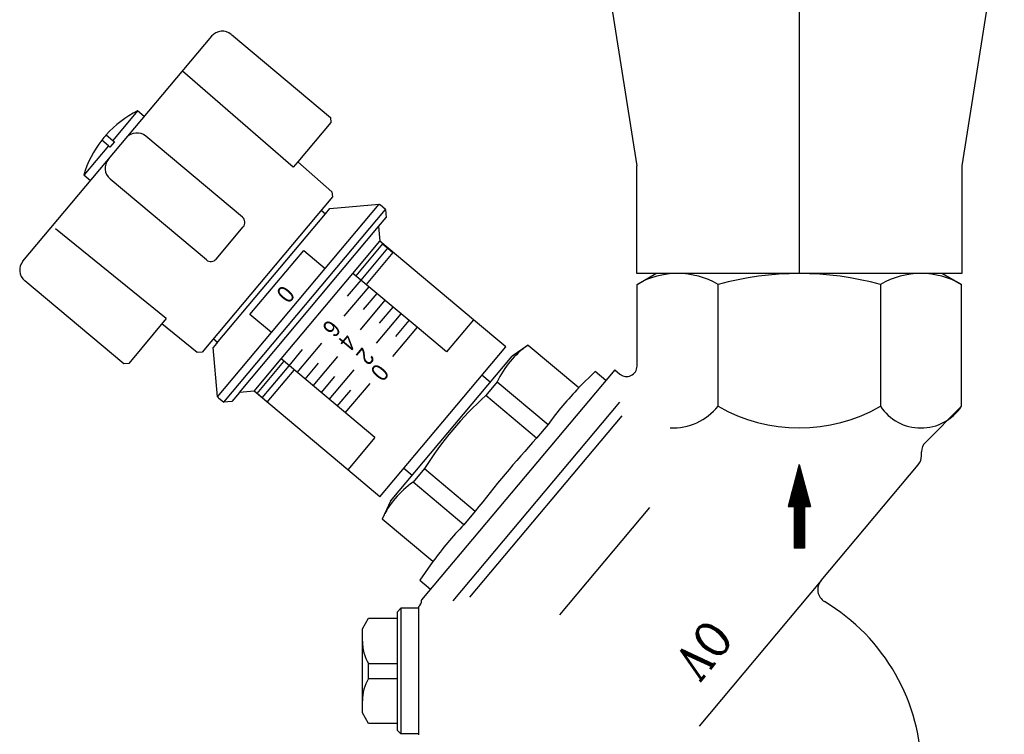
# Model space of a CAD drawing. Extents: x 41755 to 123924, y -112333 to 86187.
# Tile 569 of 582: x 102298 to 102316, y 84595 to 84608. Entities that reach past the tile are written whole.
import ezdxf
from ezdxf.enums import TextEntityAlignment as Align

# ---------------------------------------------------------------- set-up
doc = ezdxf.new("R2010")
doc.units = 0
doc.header["$LTSCALE"] = 50
doc.layers.add('Ins-co', color=2, linetype='CONTINUOUS')
doc.layers.add('Ins-wod', color=4, linetype='CONTINUOUS')
doc.styles.add('COMPLEX', font='complex')
doc.styles.add('CP_ATTR', font='ROMANS.SHX')

# ---------------------------------------------------------------- blocks, each defined once
blk = doc.blocks.new('_jgsjhjfhhfdf')
at = {"layer": 'Ins-wod'}
for p, q in [((-72.266, -212.38), (-71.476, -217.38)), ((-68.461, -212.38), (-68.461, -217.38)), ((-64.656, -212.38), (-65.446, -217.38)), ((-82.866, -219.149), (-79.364, -214.976)), ((-78.999, -214.944), (-77.161, -216.487)), ((-77.851, -217.41), (-79.907, -215.623)), ((-80.739, -216.363), (-81.197, -216.909)), ((-80.615, -216.467), (-80.739, -216.363)), ((-77.161, -216.487), (-77.153, -216.578)), ((-77.153, -216.578), (-77.768, -217.311)), ((-81.321, -216.805), (-81.197, -216.909)), ((-78.795, -218.333), (-80.583, -216.832)), ((-81.281, -217.008), (-81.739, -217.555)), ((-81.281, -217.008), (-81.404, -216.905)), ((-81.251, -217.033), (-81.281, -217.008)), ((-81.168, -216.934), (-81.251, -217.033)), ((-81.197, -216.909), (-81.168, -216.934)), ((-77.768, -217.311), (-77.851, -217.41)), ((-77.768, -217.311), (-77.132, -217.864)), ((-71.476, -219.38), (-71.476, -217.38)), ((-68.461, -217.38), (-68.461, -219.38)), ((-65.446, -217.38), (-65.446, -219.38)), ((-81.615, -217.659), (-81.739, -217.555)), ((-79.462, -219.128), (-81.25, -217.627)), ((-77.124, -217.956), (-79.542, -220.838)), ((-77.132, -217.864), (-77.124, -217.956)), ((-77.257, -219.285), (-76.256, -218.092)), ((-77.17, -218.172), (-76.256, -218.092)), ((-76.256, -218.092), (-76.236, -218.109)), ((-76.137, -218.192), (-76.236, -218.109)), ((-79.275, -220.681), (-77.253, -218.272)), ((-79.138, -221.769), (-76.137, -218.192)), ((-77.333, -218.205), (-77.253, -218.272)), ((-77.253, -218.272), (-77.17, -218.172)), ((-76.137, -218.192), (-76.124, -218.339)), ((-79.279, -219.112), (-78.779, -218.515)), ((-78.85, -221.587), (-76.266, -218.507)), ((-76.266, -218.507), (-76.124, -218.339)), ((-76.266, -218.507), (-76.242, -218.781)), ((-80.206, -220.217), (-82.262, -218.551)), ((-76.742, -219.378), (-76.242, -218.781)), ((-76.192, -218.832), (-76.688, -219.423)), ((-74.503, -220.24), (-76.242, -218.781)), ((-76.192, -218.832), (-76.097, -218.912)), ((-78.655, -220.143), (-77.654, -218.951)), ((-77.654, -218.951), (-77.257, -219.285)), ((-76.593, -219.503), (-76.097, -218.912)), ((-76.003, -218.991), (-76.499, -219.582)), ((-76.097, -218.912), (-76.003, -218.991)), ((-78.257, -220.477), (-77.257, -219.285)), ((-78.076, -220.967), (-76.742, -219.378)), ((-75.55, -220.378), (-76.742, -219.378)), ((-65.446, -219.38), (-71.476, -219.38)), ((-71.471, -219.583), (-71.12, -219.38)), ((-65.802, -219.38), (-71.12, -219.38)), ((-65.802, -219.38), (-65.451, -219.583)), ((-80.996, -221.057), (-82.834, -219.515)), ((-76.843, -219.801), (-76.593, -219.503)), ((-71.471, -219.583), (-71.471, -219.583)), ((-71.471, -221.098), (-71.471, -219.583)), ((-69.966, -221.845), (-69.966, -219.583)), ((-66.956, -219.583), (-66.956, -221.845)), ((-65.451, -221.845), (-65.451, -219.583)), ((-76.903, -220.174), (-76.444, -219.628)), ((-76.545, -220.051), (-76.295, -219.753)), ((-76.605, -220.424), (-76.146, -219.878)), ((-78.257, -220.477), (-78.655, -220.143)), ((-76.307, -220.674), (-75.848, -220.128)), ((-76.247, -220.301), (-75.997, -220.003)), ((-80.206, -220.217), (-80.904, -221.049)), ((-79.634, -220.847), (-80.289, -220.316)), ((-75.949, -220.551), (-75.699, -220.253)), ((-74.503, -220.24), (-75.004, -220.837)), ((-73.907, -220.741), (-74.503, -220.24)), ((-79.258, -221.669), (-78.257, -220.477)), ((-75.55, -220.378), (-76.009, -220.924)), ((-75.004, -220.837), (-75.55, -220.378)), ((-79.275, -220.681), (-79.337, -220.755)), ((-79.334, -220.589), (-79.254, -220.656)), ((-79.254, -220.656), (-79.275, -220.681)), ((-77.778, -221.217), (-77.32, -220.671)), ((-73.492, -220.708), (-73.789, -220.916)), ((-73.492, -220.708), (-72.549, -221.499)), ((-79.542, -220.838), (-79.634, -220.847)), ((-79.258, -221.669), (-79.337, -220.755)), ((-77.927, -221.092), (-77.677, -220.794)), ((-76.242, -223.523), (-73.907, -220.741)), ((-80.904, -221.049), (-80.996, -221.057)), ((-78.576, -221.563), (-78.076, -220.967)), ((-78.522, -221.609), (-78.022, -221.013)), ((-76.337, -222.426), (-78.076, -220.967)), ((-77.629, -221.342), (-77.379, -221.044)), ((-77.48, -221.467), (-77.022, -220.921)), ((-76.048, -223.608), (-73.789, -220.916)), ((-78.427, -221.688), (-77.927, -221.092)), ((-78.333, -221.768), (-77.833, -221.172)), ((-77.182, -221.718), (-76.723, -221.171)), ((-71.885, -221.168), (-75.469, -225.44)), ((-72.25, -221.2), (-72.549, -221.499)), ((-72.051, -221.367), (-72.25, -221.2)), ((-71.885, -221.168), (-71.791, -221.247)), ((-77.331, -221.593), (-77.081, -221.294)), ((-76.884, -221.968), (-76.425, -221.421)), ((-74.194, -221.398), (-74.349, -221.267)), ((-74.066, -221.392), (-74.278, -221.645)), ((-74.066, -221.392), (-73.123, -222.183)), ((-78.85, -221.587), (-78.992, -221.756)), ((-78.576, -221.563), (-78.85, -221.587)), ((-76.838, -223.022), (-78.576, -221.563)), ((-78.427, -221.688), (-78.522, -221.609)), ((-77.033, -221.843), (-76.783, -221.545)), ((-79.238, -221.686), (-79.258, -221.669)), ((-79.238, -221.686), (-79.138, -221.769)), ((-78.992, -221.756), (-79.138, -221.769)), ((-78.333, -221.768), (-78.427, -221.688)), ((-71.795, -221.767), (-74.891, -225.457)), ((-73.335, -222.436), (-74.278, -221.645)), ((-66.115, -222.509), (-65.451, -221.845)), ((-71.753, -222.02), (-74.577, -225.385)), ((-73.123, -222.183), (-73.335, -222.436)), ((-76.337, -222.426), (-76.838, -223.022)), ((-66.191, -222.763), (-66.191, -222.693)), ((-76.242, -223.523), (-76.838, -223.022)), ((-75.8, -222.996), (-75.644, -223.126)), ((-75.415, -223), (-75.628, -223.253)), ((-75.415, -223), (-74.472, -223.791)), ((-68.461, -222.924), (-68.669, -223.702)), ((-68.529, -223.178), (-68.422, -223.071)), ((-68.522, -223.153), (-68.425, -223.056)), ((-68.516, -223.128), (-68.429, -223.042)), ((-68.509, -223.103), (-68.433, -223.027)), ((-68.502, -223.078), (-68.437, -223.013)), ((-68.495, -223.053), (-68.441, -222.998)), ((-68.489, -223.028), (-68.445, -222.984)), ((-68.482, -223.003), (-68.449, -222.97)), ((-68.475, -222.978), (-68.453, -222.955)), ((-68.469, -222.953), (-68.456, -222.941)), ((-68.462, -222.928), (-68.46, -222.926)), ((-68.461, -222.924), (-68.252, -223.702)), ((-68.057, -225.08), (-66.252, -222.93)), ((-74.685, -224.044), (-75.628, -223.253)), ((-68.616, -223.504), (-68.371, -223.259)), ((-68.61, -223.479), (-68.375, -223.244)), ((-68.603, -223.454), (-68.379, -223.23)), ((-68.596, -223.429), (-68.383, -223.215)), ((-68.589, -223.404), (-68.387, -223.201)), ((-68.583, -223.379), (-68.391, -223.187)), ((-68.576, -223.354), (-68.394, -223.172)), ((-68.569, -223.329), (-68.398, -223.158)), ((-68.563, -223.304), (-68.402, -223.143)), ((-68.556, -223.278), (-68.406, -223.129)), ((-68.549, -223.253), (-68.41, -223.114)), ((-68.542, -223.228), (-68.414, -223.1)), ((-68.536, -223.203), (-68.418, -223.085)), ((-68.668, -223.702), (-68.34, -223.375)), ((-68.663, -223.679), (-68.344, -223.36)), ((-68.657, -223.654), (-68.348, -223.346)), ((-68.65, -223.629), (-68.352, -223.331)), ((-68.649, -223.702), (-68.336, -223.389)), ((-68.643, -223.604), (-68.356, -223.317)), ((-68.636, -223.579), (-68.36, -223.302)), ((-68.631, -223.702), (-68.332, -223.404)), ((-68.63, -223.554), (-68.363, -223.288)), ((-68.623, -223.529), (-68.367, -223.273)), ((-68.613, -223.702), (-68.329, -223.418)), ((-68.594, -223.702), (-68.325, -223.432)), ((-68.576, -223.702), (-68.321, -223.447)), ((-76.048, -223.608), (-76.202, -223.937)), ((-68.558, -223.703), (-68.317, -223.461)), ((-68.558, -223.721), (-68.313, -223.476)), ((-68.558, -223.739), (-68.309, -223.49)), ((-68.558, -223.758), (-68.305, -223.505)), ((-68.558, -223.776), (-68.301, -223.519)), ((-68.558, -223.794), (-68.298, -223.534)), ((-68.558, -223.813), (-68.294, -223.548)), ((-68.558, -223.831), (-68.29, -223.563)), ((-68.558, -223.849), (-68.286, -223.577)), ((-68.558, -223.868), (-68.282, -223.592)), ((-68.558, -223.886), (-68.278, -223.606)), ((-68.356, -223.702), (-68.274, -223.62)), ((-74.472, -223.791), (-74.685, -224.044)), ((-71.237, -223.725), (-72.908, -225.717)), ((-68.669, -223.702), (-68.558, -223.702)), ((-68.558, -223.702), (-68.558, -224.48)), ((-68.558, -223.904), (-68.364, -223.71)), ((-68.558, -223.923), (-68.364, -223.728)), ((-68.558, -223.941), (-68.364, -223.747)), ((-68.558, -223.959), (-68.364, -223.765)), ((-68.558, -223.978), (-68.364, -223.783)), ((-68.558, -223.996), (-68.364, -223.802)), ((-68.364, -223.702), (-68.252, -223.702)), ((-68.364, -223.702), (-68.364, -224.48)), ((-68.338, -223.702), (-68.27, -223.635)), ((-68.319, -223.702), (-68.267, -223.649)), ((-68.301, -223.702), (-68.263, -223.664)), ((-68.283, -223.702), (-68.259, -223.678)), ((-68.264, -223.702), (-68.255, -223.693)), ((-75.259, -224.728), (-76.202, -223.937)), ((-68.558, -224.014), (-68.364, -223.82)), ((-68.558, -224.033), (-68.364, -223.838)), ((-68.558, -224.051), (-68.364, -223.857)), ((-68.558, -224.069), (-68.364, -223.875)), ((-68.558, -224.088), (-68.364, -223.893)), ((-68.558, -224.106), (-68.364, -223.912)), ((-68.558, -224.124), (-68.364, -223.93)), ((-68.558, -224.143), (-68.364, -223.948)), ((-68.558, -224.161), (-68.364, -223.967)), ((-68.558, -224.18), (-68.364, -223.985)), ((-68.558, -224.198), (-68.364, -224.003)), ((-68.558, -224.216), (-68.364, -224.022)), ((-68.558, -224.235), (-68.364, -224.04)), ((-68.558, -224.253), (-68.364, -224.058)), ((-68.558, -224.271), (-68.364, -224.077)), ((-68.558, -224.29), (-68.364, -224.095)), ((-68.558, -224.308), (-68.364, -224.113)), ((-68.558, -224.326), (-68.364, -224.132)), ((-68.558, -224.345), (-68.364, -224.15)), ((-68.558, -224.363), (-68.364, -224.168)), ((-68.558, -224.381), (-68.364, -224.187)), ((-68.558, -224.4), (-68.364, -224.205)), ((-68.558, -224.418), (-68.364, -224.223)), ((-68.558, -224.436), (-68.364, -224.242)), ((-68.558, -224.455), (-68.364, -224.26)), ((-68.558, -224.473), (-68.364, -224.278)), ((-68.547, -224.48), (-68.364, -224.297)), ((-68.529, -224.48), (-68.364, -224.315)), ((-68.511, -224.48), (-68.364, -224.333)), ((-68.492, -224.48), (-68.364, -224.352)), ((-68.364, -224.48), (-68.558, -224.48)), ((-68.474, -224.48), (-68.364, -224.37)), ((-68.456, -224.48), (-68.364, -224.388)), ((-68.437, -224.48), (-68.364, -224.407)), ((-68.419, -224.48), (-68.364, -224.425)), ((-68.4, -224.48), (-68.364, -224.444)), ((-68.382, -224.48), (-68.364, -224.462)), ((-68.364, -224.48), (-68.364, -224.48)), ((-75.259, -224.728), (-75.501, -225.075)), ((-75.501, -225.075), (-75.303, -225.242)), ((-68.057, -225.08), (-70.321, -227.779)), ((-75.469, -225.44), (-75.469, -225.444)), ((-75.854, -225.592), (-75.918, -225.657)), ((-75.854, -225.592), (-75.918, -225.657)), ((-75.854, -225.592), (-75.854, -227.926)), ((-75.529, -225.592), (-75.854, -225.592)), ((-75.529, -225.592), (-75.854, -225.592)), ((-75.854, -225.592), (-75.854, -227.926)), ((-75.529, -225.57), (-75.529, -227.94)), ((-76.567, -225.973), (-76.455, -225.778)), ((-75.918, -225.786), (-76.455, -225.786)), ((-75.918, -227.862), (-75.918, -225.657)), ((-76.567, -227.537), (-76.567, -225.973)), ((-76.455, -226.897), (-76.455, -226.622)), ((-76.455, -226.897), (-76.455, -226.622)), ((-75.918, -226.622), (-76.455, -226.622)), ((-76.455, -226.897), (-75.918, -226.897)), ((-76.455, -227.732), (-76.567, -227.537)), ((-75.918, -227.732), (-76.455, -227.732)), ((-75.918, -227.732), (-76.455, -227.732)), ((-75.854, -227.926), (-75.918, -227.862)), ((-75.854, -227.926), (-75.918, -227.862)), ((-75.529, -227.926), (-75.854, -227.926)), ((-75.529, -227.926), (-75.854, -227.926))]:
    blk.add_line(p, q, dxfattribs=at)
for centre, radius, start, end in [((-79.166, -215.143), 0.259, 50, 140), ((-79.873, -218.105), 1.945, 116.4218, 138.0898), ((-79.873, -218.105), 1.945, 138.0898, 141.9102), ((-80.75, -217.031), 0.259, 50, 140), ((-79.873, -218.105), 1.945, 141.9102, 163.5782), ((-81.083, -217.428), 0.259, 140, 230), ((-78.878, -218.432), 0.13, 320, 50), ((-82.667, -219.316), 0.259, 140, 230), ((-79.378, -219.028), 0.13, 230, 320), ((-70.719, -220.877), 1.497, 59.8236, 120.1764), ((-68.461, -225.065), 5.684, 74.6456, 105.3544), ((-66.203, -220.877), 1.497, 59.8236, 120.1764), ((-72.503, -222.121), 1.725, 125, 155), ((-71.666, -221.098), 0.195, 230, 0), ((-68.37, -225.589), 5.847, 135.6204, 144.3796), ((-69.773, -226.58), 6.682, 132.3944, 147.6056), ((-70.816, -221.152), 1.096, 267.9772, 320.8428), ((-68.461, -219.238), 3.01, 240, 300), ((-66.203, -221.344), 0.904, 213.6264, 326.3736), ((-56.308, -237.878), 22.986, 137.795, 142.205), ((-65.932, -222.693), 0.259, 135, 180), ((-66.451, -222.763), 0.259, 320, 0), ((-74.638, -224.666), 1.725, 125, 155), ((-70.505, -228.134), 5.847, 135.6204, 144.3796), ((-67.858, -225.247), 0.259, 140, 239.129), ((-75.631, -225.444), 0.162, 309.0364, 0), ((-69.888, -228.643), 3.696, 0, 59.129), ((-75.735, -226.204), 0.832, 180, 210.1101), ((-75.735, -227.314), 0.832, 149.8899, 180), ((-75.735, -227.314), 0.832, 149.8899, 180), ((-75.735, -227.314), 0.832, 149.8899, 180)]:
    blk.add_arc(centre, radius, start, end, dxfattribs=at)
at = {"layer": 'Ins-wod', "width": 0.9}
for s, p in [('0', (-78.046, -219.579)), ('6', (-77.191, -220.215)), ('4', (-76.898, -220.471)), ('2', (-76.565, -220.734)), ('0', (-76.299, -221.031))]:
    blk.add_text(s, height=0.324, rotation=230, dxfattribs=at).set_placement(p)
at = {"layer": 'Ins-wod', "style": 'COMPLEX', "width": 0.9}
blk.add_text('OV', height=0.6485, rotation=230, dxfattribs=at).set_placement((-70.146, -225.752))
at = {"layer": 'Ins-wod', "style": 'CP_ATTR', "flags": 9}
for tag, p, height, rotation, width in [('PRODUCT-TYPE', (-15.448, -4.462), 0.000337, 180, 48.619691), ('PRODUCER', (-15.448, -4.462), 0.000337, 180, 48.619691), ('ARTICLE', (-15.448, -4.462), 0.000337, 180, 48.619691), ('OTHER', (-15.448, -4.462), 0.000337, 180, 48.619691), ('FLOW', (-15.448, -4.462), 0.000337, 180, 48.619691), ('NAME', (-15.448, -4.462), 0.000337, 180, 48.619691), ('OTHER', (-6.195, -13.707), 0.000337, 270, 1.595002), ('FLOW', (-6.195, -13.707), 0.000337, 270, 1.595002), ('ARTICLE', (-6.195, -13.707), 0.000337, 270, 1.595002), ('PRODUCT-TYPE', (-6.195, -13.707), 0.000337, 270, 1.595002), ('PRODUCER', (-6.195, -13.707), 0.000337, 270, 1.595002), ('NAME', (-6.195, -13.707), 0.000337, 270, 1.595002), ('PRODUCT-TYPE', (-6.195, -110.174), 0.000337, 90, 24.508066), ('PRODUCER', (-6.195, -110.174), 0.000337, 90, 24.508066), ('ARTICLE', (-6.195, -110.174), 0.000337, 90, 24.508066), ('OTHER', (-6.195, -110.174), 0.000337, 90, 24.508066), ('FLOW', (-6.195, -110.174), 0.000337, 90, 24.508066), ('NAME', (-6.195, -110.174), 0.000337, 90, 24.508066), ('OTHER', (-30.827, -162.987), 0.000761, 270, 7.892014), ('FLOW', (-30.827, -162.987), 0.000761, 270, 7.892014), ('ARTICLE', (-30.827, -162.987), 0.000761, 270, 7.892014), ('PRODUCT-TYPE', (-30.827, -162.987), 0.000761, 270, 7.892014), ('PRODUCER', (-30.827, -162.987), 0.000761, 270, 7.892014), ('NAME', (-30.827, -162.987), 0.000761, 270, 7.892014), ('PRODUCT-TYPE', (-68.461, -170.623), 0.000761, 90, 0.969593), ('PRODUCER', (-68.461, -170.623), 0.000761, 90, 0.969593), ('ARTICLE', (-68.461, -170.623), 0.000761, 90, 0.969593), ('OTHER', (-68.461, -170.623), 0.000761, 90, 0.969593), ('FLOW', (-68.461, -170.623), 0.000761, 90, 0.969593), ('NAME', (-68.461, -170.623), 0.000761, 90, 0.969593), ('PRODUCT-TYPE', (-68.461, -210.38), 0.000761, 90, 0.969593), ('PRODUCER', (-68.461, -210.38), 0.000761, 90, 0.969593), ('OTHER', (-68.461, -210.38), 0.000761, 90, 0.969593), ('ARTICLE', (-68.461, -210.38), 0.000761, 90, 0.969593), ('FLOW', (-68.461, -210.38), 0.000761, 90, 0.969593), ('NAME', (-68.461, -210.38), 0.000761, 90, 0.969593), ('PRODUCT-TYPE', (-34.846, -236.789), 0.000761, 90, 0.623389), ('PRODUCER', (-34.846, -236.789), 0.000761, 90, 0.623389), ('ARTICLE', (-34.846, -236.789), 0.000761, 90, 0.623389), ('OTHER', (-34.846, -236.789), 0.000761, 90, 0.623389), ('FLOW', (-34.846, -236.789), 0.000761, 90, 0.623389), ('NAME', (-34.846, -236.789), 0.000761, 90, 0.623389), ('OTHER', (-68.461, -241.026), 0.0001, 90, 1), ('FLOW', (-68.461, -241.026), 0.0001, 90, 1), ('ARTICLE', (-68.461, -241.026), 0.0001, 90, 1), ('PRODUCT-TYPE', (-68.461, -241.026), 0.0001, 90, 1), ('PRODUCER', (-68.461, -241.026), 0.0001, 90, 1), ('NAME', (-68.461, -241.026), 0.0001, 90, 1), ('PRODUCT-TYPE', (-68.461, -251.026), 0.000761, 90, 1.31406), ('PRODUCER', (-68.461, -251.026), 0.000761, 90, 1.31406), ('OTHER', (-68.461, -251.026), 0.000761, 90, 1.31406), ('ARTICLE', (-68.461, -251.026), 0.000761, 90, 1.31406), ('FLOW', (-68.461, -251.026), 0.000761, 90, 1.31406), ('NAME', (-68.461, -251.026), 0.000761, 90, 1.31406), ('OTHER', (-68.461, -251.026), 0.000761, 270, 1.708279), ('FLOW', (-68.461, -251.026), 0.000761, 270, 1.708279), ('ARTICLE', (-68.461, -251.026), 0.000761, 270, 1.708279), ('PRODUCT-TYPE', (-68.461, -251.026), 0.000761, 270, 1.708279), ('PRODUCER', (-68.461, -251.026), 0.000761, 270, 1.708279), ('NAME', (-68.461, -251.026), 0.000761, 270, 1.708279), ('PRODUCT-TYPE', (-280.439, -283.668), 0.000603, 180, 18.176861), ('PRODUCER', (-280.439, -283.668), 0.000603, 180, 18.176861), ('ARTICLE', (-280.439, -283.668), 0.000603, 180, 18.176861), ('OTHER', (-280.439, -283.668), 0.000603, 180, 18.176861), ('FLOW', (-280.439, -283.668), 0.000603, 180, 18.176861), ('NAME', (-280.439, -283.668), 0.000603, 180, 18.176861), ('PRODUCT-TYPE', (-66.727, -319.595), 0.000603, 90, 5.550504), ('PRODUCER', (-66.727, -319.595), 0.000603, 90, 5.550504), ('ARTICLE', (-66.727, -319.595), 0.000603, 90, 5.550504), ('OTHER', (-66.727, -319.595), 0.000603, 90, 5.550504), ('FLOW', (-66.727, -319.595), 0.000603, 90, 5.550504), ('NAME', (-66.727, -319.595), 0.000603, 90, 5.550504), ('PRODUCT-TYPE', (-10.994, -321.625), 0.0001, 90, 1), ('OTHER', (-10.994, -321.625), 0.0001, 90, 1), ('FLOW', (-10.994, -321.625), 0.0001, 90, 1), ('ARTICLE', (-10.994, -321.625), 0.0001, 90, 1), ('PRODUCER', (-10.994, -321.625), 0.0001, 90, 1), ('NAME', (-10.994, -321.625), 0.0001, 90, 1), ('PRODUCT-TYPE', (-68.264, -323.307), 0.000603, 225, 3.259505), ('PRODUCER', (-68.264, -323.307), 0.000603, 225, 3.259505), ('ARTICLE', (-68.264, -323.307), 0.000603, 225, 3.259505), ('OTHER', (-68.264, -323.307), 0.000603, 225, 3.259505), ('FLOW', (-68.264, -323.307), 0.000603, 225, 3.259505), ('NAME', (-68.264, -323.307), 0.000603, 225, 3.259505), ('PRODUCT-TYPE', (-10.994, -324.584), 0.000603, 90, 0.490663), ('PRODUCER', (-10.994, -324.584), 0.000603, 90, 0.490663), ('OTHER', (-10.994, -324.584), 0.000603, 90, 0.490663), ('FLOW', (-10.994, -324.584), 0.000603, 90, 0.490663), ('ARTICLE', (-10.994, -324.584), 0.000603, 90, 0.490663), ('NAME', (-10.994, -324.584), 0.000603, 90, 0.490663), ('OTHER', (-68.106, -328.248), 0.000213, 270, 2.751934), ('FLOW', (-68.106, -328.248), 0.000213, 270, 2.751934), ('ARTICLE', (-68.106, -328.248), 0.000213, 270, 2.751934), ('PRODUCT-TYPE', (-68.106, -328.248), 0.000213, 270, 2.751934), ('PRODUCER', (-68.106, -328.248), 0.000213, 270, 2.751934), ('NAME', (-68.106, -328.248), 0.000213, 270, 2.751934), ('OTHER', (-10.994, -334.584), 0.000603, 270, 2.727353), ('FLOW', (-10.994, -334.584), 0.000603, 270, 2.727353), ('ARTICLE', (-10.994, -334.584), 0.000603, 270, 2.727353), ('PRODUCT-TYPE', (-10.994, -334.584), 0.000603, 270, 2.727353), ('PRODUCER', (-10.994, -334.584), 0.000603, 270, 2.727353), ('NAME', (-10.994, -334.584), 0.000603, 270, 2.727353), ('OTHER', (-68.106, -343.769), 0.000213, 270, 2.751934), ('FLOW', (-68.106, -343.769), 0.000213, 270, 2.751934), ('ARTICLE', (-68.106, -343.769), 0.000213, 270, 2.751934), ('PRODUCT-TYPE', (-68.106, -343.769), 0.000213, 270, 2.751934), ('PRODUCER', (-68.106, -343.769), 0.000213, 270, 2.751934), ('NAME', (-68.106, -343.769), 0.000213, 270, 2.751934), ('OTHER', (-10.994, -406.792), 0.0001, 270, 1), ('FLOW', (-10.994, -406.792), 0.0001, 270, 1), ('ARTICLE', (-10.994, -406.792), 0.0001, 270, 1), ('PRODUCT-TYPE', (-10.994, -406.792), 0.0001, 270, 1), ('PRODUCER', (-10.994, -406.792), 0.0001, 270, 1), ('NAME', (-10.994, -406.792), 0.0001, 270, 1), ('PRODUCT-TYPE', (-10.994, -428.147), 0.000603, 90, 17.159626), ('PRODUCT-TYPE', (-10.994, -428.147), 0.000603, 90, 15.082723), ('PRODUCER', (-10.994, -428.147), 0.000603, 90, 17.159626), ('PRODUCER', (-10.994, -428.147), 0.000603, 90, 15.082723), ('ARTICLE', (-10.994, -428.147), 0.000603, 90, 17.159626), ('ARTICLE', (-10.994, -428.147), 0.000603, 90, 15.082723), ('OTHER', (-10.994, -428.147), 0.000603, 90, 17.159626), ('OTHER', (-10.994, -428.147), 0.000603, 90, 15.082723), ('FLOW', (-10.994, -428.147), 0.000603, 90, 17.159626), ('NAME', (-10.994, -428.147), 0.000603, 90, 17.159626), ('NAME', (-10.994, -428.147), 0.000603, 90, 15.082723), ('FLOW', (-10.994, -428.147), 0.000603, 90, 15.082723), ('PRODUCT-TYPE', (-216.102, -610.33), 0.000603, 90, 18.979779), ('PRODUCER', (-216.102, -610.33), 0.000603, 90, 18.979779), ('ARTICLE', (-216.102, -610.33), 0.000603, 90, 18.979779), ('OTHER', (-216.102, -610.33), 0.000603, 90, 18.979779), ('NAME', (-216.102, -610.33), 0.000603, 90, 18.979779), ('FLOW', (-216.102, -610.33), 0.000603, 90, 18.979779), ('PRODUCT-TYPE', (-225.347, -619.575), 0.000603, 180, 25.057534), ('PRODUCER', (-225.347, -619.575), 0.000603, 180, 25.057534), ('ARTICLE', (-225.347, -619.575), 0.000603, 180, 25.057534), ('OTHER', (-225.347, -619.575), 0.000603, 180, 25.057534), ('FLOW', (-225.347, -619.575), 0.000603, 180, 25.057534), ('NAME', (-225.347, -619.575), 0.000603, 180, 25.057534)]:
    blk.add_attdef(tag, p, '', height=height, rotation=rotation, dxfattribs=dict(at, width=width))
at = {"layer": 'Ins-wod', "style": 'CP_ATTR', "text_generation_flag": 4, "width": 1, "flags": 9}
for tag in ['OTHER', 'FLOW', 'ARTICLE', 'PRODUCT-TYPE', 'PRODUCER', 'NAME']:
    blk.add_attdef(tag, (-15.44, -4.462), '', height=0.0001, dxfattribs=at)
at = {"layer": 'Ins-wod', "style": 'CP_ATTR', "text_generation_flag": 4, "flags": 9}
for tag, p, height, rotation, width in [('OTHER', (-188.541, -13.707), 0.0001, 90, 1), ('ARTICLE', (-188.541, -13.707), 0.0001, 90, 1), ('PRODUCT-TYPE', (-188.541, -13.707), 0.0001, 90, 1), ('PRODUCER', (-188.541, -13.707), 0.0001, 90, 1), ('FLOW', (-188.541, -13.707), 0.0001, 90, 1), ('NAME', (-188.541, -13.707), 0.0001, 90, 1), ('OTHER', (-68.461, -146.866), 0.000761, 270, 0.969593), ('FLOW', (-68.461, -146.866), 0.000761, 270, 0.969593), ('ARTICLE', (-68.461, -146.866), 0.000761, 270, 0.969593), ('PRODUCT-TYPE', (-68.461, -146.866), 0.000761, 270, 0.969593), ('PRODUCER', (-68.461, -146.866), 0.000761, 270, 0.969593), ('NAME', (-68.461, -146.866), 0.000761, 270, 0.969593), ('ARTICLE', (-68.461, -146.866), 0.0001, 90, 1), ('PRODUCT-TYPE', (-68.461, -146.866), 0.0001, 90, 1), ('PRODUCER', (-68.461, -146.866), 0.0001, 90, 1), ('OTHER', (-68.461, -146.866), 0.0001, 90, 1), ('FLOW', (-68.461, -146.866), 0.0001, 90, 1), ('NAME', (-68.461, -146.866), 0.0001, 90, 1), ('OTHER', (-30.827, -162.987), 0.0001, 90, 1), ('FLOW', (-30.827, -162.987), 0.0001, 90, 1), ('ARTICLE', (-30.827, -162.987), 0.0001, 90, 1), ('PRODUCT-TYPE', (-30.827, -162.987), 0.0001, 90, 1), ('PRODUCER', (-30.827, -162.987), 0.0001, 90, 1), ('NAME', (-30.827, -162.987), 0.0001, 90, 1), ('OTHER', (-68.461, -186.623), 0.000761, 270, 0.969593), ('FLOW', (-68.461, -186.623), 0.000761, 270, 0.969593), ('ARTICLE', (-68.461, -186.623), 0.000761, 270, 0.969593), ('PRODUCT-TYPE', (-68.461, -186.623), 0.000761, 270, 0.969593), ('PRODUCER', (-68.461, -186.623), 0.000761, 270, 0.969593), ('NAME', (-68.461, -186.623), 0.000761, 270, 0.969593), ('OTHER', (-68.461, -210.38), 0.0001, 270, 1), ('FLOW', (-68.461, -210.38), 0.0001, 270, 1), ('ARTICLE', (-68.461, -210.38), 0.0001, 270, 1), ('PRODUCT-TYPE', (-68.461, -210.38), 0.0001, 270, 1), ('PRODUCER', (-68.461, -210.38), 0.0001, 270, 1), ('NAME', (-68.461, -210.38), 0.0001, 270, 1), ('OTHER', (-34.846, -232.045), 0.0001, 90, 1), ('ARTICLE', (-34.846, -232.045), 0.0001, 90, 1), ('PRODUCT-TYPE', (-34.846, -232.045), 0.0001, 90, 1), ('PRODUCER', (-34.846, -232.045), 0.0001, 90, 1), ('FLOW', (-34.846, -232.045), 0.0001, 90, 1), ('NAME', (-34.846, -232.045), 0.0001, 90, 1), ('OTHER', (-390.045, -283.668), 0.0001, 180, 1), ('ARTICLE', (-390.045, -283.668), 0.0001, 180, 1), ('PRODUCT-TYPE', (-390.045, -283.668), 0.0001, 180, 1), ('PRODUCER', (-390.045, -283.668), 0.0001, 180, 1), ('FLOW', (-390.045, -283.668), 0.0001, 180, 1), ('NAME', (-390.045, -283.668), 0.0001, 180, 1), ('OTHER', (-66.727, -319.595), 0.0001, 270, 1), ('FLOW', (-66.727, -319.595), 0.0001, 270, 1), ('ARTICLE', (-66.727, -319.595), 0.0001, 270, 1), ('PRODUCT-TYPE', (-66.727, -319.595), 0.0001, 270, 1), ('PRODUCER', (-66.727, -319.595), 0.0001, 270, 1), ('NAME', (-66.727, -319.595), 0.0001, 270, 1), ('OTHER', (-82.162, -337.205), 0.0001, 225, 1), ('FLOW', (-82.162, -337.205), 0.0001, 225, 1), ('ARTICLE', (-82.162, -337.205), 0.0001, 225, 1), ('PRODUCT-TYPE', (-82.162, -337.205), 0.0001, 225, 1), ('PRODUCER', (-82.162, -337.205), 0.0001, 225, 1), ('NAME', (-82.162, -337.205), 0.0001, 225, 1), ('PRODUCT-TYPE', (-10.994, -373.792), 0.0001, 90, 1), ('OTHER', (-10.994, -373.792), 0.0001, 90, 1), ('FLOW', (-10.994, -373.792), 0.0001, 90, 1), ('ARTICLE', (-10.994, -373.792), 0.0001, 90, 1), ('PRODUCER', (-10.994, -373.792), 0.0001, 90, 1), ('NAME', (-10.994, -373.792), 0.0001, 90, 1), ('NAME', (-272.911, -422.539), 0.0001, 310, 1), ('PRODUCER', (-272.911, -422.539), 0.0001, 310, 1), ('PRODUCT-TYPE', (-272.911, -422.539), 0.0001, 310, 1), ('ARTICLE', (-272.911, -422.539), 0.0001, 310, 1), ('FLOW', (-272.911, -422.539), 0.0001, 310, 1), ('OTHER', (-272.911, -422.539), 0.0001, 310, 1), ('PRODUCT-TYPE', (-376.444, -619.575), 0.0001, 180, 1), ('OTHER', (-376.444, -619.575), 0.0001, 180, 1), ('FLOW', (-376.444, -619.575), 0.0001, 180, 1), ('ARTICLE', (-376.444, -619.575), 0.0001, 180, 1), ('PRODUCER', (-376.444, -619.575), 0.0001, 180, 1), ('NAME', (-376.444, -619.575), 0.0001, 180, 1)]:
    blk.add_attdef(tag, p, '', height=height, rotation=rotation, dxfattribs=dict(at, width=width))
at = {"layer": 'Ins-wod', "style": 'CP_ATTR', "width": 1, "flags": 9}
for tag in ['OTHER', 'WEIGHT', 'VOLTAGE', 'POWER', 'FLOW', 'TEMPERATURE', 'PN', 'DN', 'CHARACTER', 'ORDER-NO', 'PRODUCT-TYPE', 'ARTICLE', 'PRODUCER', 'NUMBER', 'GROUP', 'NAME']:
    blk.add_attdef(tag, text='', height=0.00005, rotation=270, dxfattribs=at).set_placement((-6.198, -18.991), align=Align.MIDDLE_LEFT)
at = {"layer": 'Ins-wod', "style": 'CP_ATTR', "flags": 9}
for tag, p, height, width in [('ARTICLE', (-55.046, -133.451), 0.000761, 4.892514), ('OTHER', (-55.046, -133.451), 0.000761, 4.892514), ('NAME', (-55.046, -133.451), 0.000761, 4.892514), ('PRODUCER', (-55.046, -133.451), 0.000761, 4.892514), ('PRODUCT-TYPE', (-55.046, -133.451), 0.000761, 4.892514), ('FLOW', (-55.046, -133.451), 0.000761, 4.892514), ('OTHER', (-25.577, -157.737), 0.000761, 0.854973), ('FLOW', (-25.577, -157.737), 0.000761, 0.854973), ('ARTICLE', (-25.577, -157.737), 0.000761, 0.854973), ('PRODUCT-TYPE', (-25.577, -157.737), 0.000761, 0.854973), ('PRODUCER', (-25.577, -157.737), 0.000761, 0.854973), ('NAME', (-25.577, -157.737), 0.000761, 0.854973), ('OTHER', (-225.347, -619.575), 0.0001, 1), ('FLOW', (-225.347, -619.575), 0.0001, 1), ('ARTICLE', (-225.347, -619.575), 0.0001, 1), ('PRODUCT-TYPE', (-225.347, -619.575), 0.0001, 1), ('PRODUCER', (-225.347, -619.575), 0.0001, 1), ('NAME', (-225.347, -619.575), 0.0001, 1)]:
    blk.add_attdef(tag, p, '', height=height, dxfattribs=dict(at, width=width))
at = {"layer": 'Ins-wod', "style": 'CP_ATTR', "text_generation_flag": 4, "width": 1, "flags": 9}
for tag, rotation, p in [('FLOW', 270, (-68.455, -154.153)), ('TEMPERATURE', 270, (-68.454, -154.153)), ('CHARACTER', 270, (-68.455, -154.153)), ('NUMBER', 270, (-68.454, -154.153)), ('NAME', 270, (-68.455, -154.153)), ('OTHER', 270, (-68.455, -154.154)), ('WEIGHT', 270, (-68.455, -154.154)), ('VOLTAGE', 270, (-68.454, -154.154)), ('PN', 270, (-68.455, -154.154)), ('ARTICLE', 270, (-68.455, -154.154)), ('PRODUCER', 270, (-68.455, -154.154)), ('GROUP', 270, (-68.454, -154.154)), ('ORDER-NO', 270, (-68.454, -154.153)), ('PRODUCT-TYPE', 270, (-68.454, -154.153)), ('POWER', 270, (-68.454, -154.154)), ('DN', 270, (-68.454, -154.154)), ('OTHER', 270, (-68.455, -193.911)), ('WEIGHT', 270, (-68.455, -193.911)), ('VOLTAGE', 270, (-68.454, -193.911)), ('FLOW', 270, (-68.455, -193.911)), ('TEMPERATURE', 270, (-68.454, -193.911)), ('PN', 270, (-68.455, -193.911)), ('CHARACTER', 270, (-68.455, -193.911)), ('ARTICLE', 270, (-68.455, -193.911)), ('PRODUCER', 270, (-68.455, -193.911)), ('NUMBER', 270, (-68.454, -193.911)), ('GROUP', 270, (-68.454, -193.911)), ('NAME', 270, (-68.455, -193.911)), ('POWER', 270, (-68.454, -193.911)), ('DN', 270, (-68.454, -193.911)), ('ORDER-NO', 270, (-68.454, -193.911)), ('PRODUCT-TYPE', 270, (-68.454, -193.911)), ('OTHER', 180, (-292.519, -283.673)), ('WEIGHT', 180, (-292.52, -283.673)), ('VOLTAGE', 180, (-292.52, -283.673)), ('POWER', 180, (-292.52, -283.673)), ('TEMPERATURE', 180, (-292.519, -283.673)), ('DN', 180, (-292.52, -283.673)), ('CHARACTER', 180, (-292.519, -283.673)), ('ORDER-NO', 180, (-292.519, -283.673)), ('PRODUCT-TYPE', 180, (-292.519, -283.673)), ('ARTICLE', 180, (-292.52, -283.673)), ('PRODUCER', 180, (-292.519, -283.673)), ('GROUP', 180, (-292.52, -283.673)), ('FLOW', 180, (-292.519, -283.673)), ('PN', 180, (-292.519, -283.673)), ('NUMBER', 180, (-292.519, -283.673)), ('NAME', 180, (-292.519, -283.673)), ('OTHER', 270, (-10.988, -324.493)), ('WEIGHT', 270, (-10.988, -324.493)), ('VOLTAGE', 270, (-10.988, -324.493)), ('POWER', 270, (-10.988, -324.493)), ('FLOW', 270, (-10.988, -324.493)), ('TEMPERATURE', 270, (-10.988, -324.493)), ('PN', 270, (-10.988, -324.493)), ('CHARACTER', 270, (-10.988, -324.493)), ('ORDER-NO', 270, (-10.988, -324.493)), ('PRODUCT-TYPE', 270, (-10.988, -324.493)), ('ARTICLE', 270, (-10.988, -324.493)), ('PRODUCER', 270, (-10.988, -324.493)), ('NUMBER', 270, (-10.988, -324.493)), ('GROUP', 270, (-10.988, -324.493)), ('NAME', 270, (-10.988, -324.493)), ('DN', 270, (-10.988, -324.494)), ('OTHER', 270, (-10.99, -373.701)), ('WEIGHT', 270, (-10.99, -373.701)), ('VOLTAGE', 270, (-10.99, -373.701)), ('FLOW', 270, (-10.99, -373.701)), ('TEMPERATURE', 270, (-10.99, -373.701)), ('PN', 270, (-10.99, -373.701)), ('CHARACTER', 270, (-10.99, -373.701)), ('ORDER-NO', 270, (-10.99, -373.701)), ('PRODUCT-TYPE', 270, (-10.99, -373.701)), ('ARTICLE', 270, (-10.99, -373.701)), ('PRODUCER', 270, (-10.99, -373.701)), ('NUMBER', 270, (-10.99, -373.701)), ('NAME', 270, (-10.99, -373.701)), ('POWER', 270, (-10.99, -373.702)), ('DN', 270, (-10.99, -373.702)), ('GROUP', 270, (-10.99, -373.702))]:
    blk.add_attdef(tag, text='', height=0.00005, rotation=rotation, dxfattribs=at).set_placement(p, align=Align.MIDDLE_LEFT)
at = {"layer": 'Ins-wod', "style": 'CP_ATTR', "flags": 9}
for tag, rotation, p in [('OTHER', 90, (-68.455, -163.336)), ('WEIGHT', 90, (-68.455, -163.335)), ('VOLTAGE', 90, (-68.454, -163.335)), ('TEMPERATURE', 90, (-68.454, -163.336)), ('CHARACTER', 90, (-68.455, -163.336)), ('ARTICLE', 90, (-68.455, -163.335)), ('PRODUCER', 90, (-68.455, -163.336)), ('GROUP', 90, (-68.454, -163.335)), ('FLOW', 90, (-68.455, -163.336)), ('PN', 90, (-68.455, -163.336)), ('NUMBER', 90, (-68.454, -163.336)), ('NAME', 90, (-68.455, -163.336)), ('POWER', 90, (-68.454, -163.335)), ('DN', 90, (-68.454, -163.335)), ('ORDER-NO', 90, (-68.454, -163.336)), ('PRODUCT-TYPE', 90, (-68.454, -163.336)), ('WEIGHT', 90, (-68.455, -203.093)), ('VOLTAGE', 90, (-68.454, -203.093)), ('ARTICLE', 90, (-68.455, -203.093)), ('PRODUCER', 90, (-68.455, -203.093)), ('GROUP', 90, (-68.454, -203.093)), ('OTHER', 90, (-68.455, -203.093)), ('FLOW', 90, (-68.455, -203.093)), ('TEMPERATURE', 90, (-68.454, -203.093)), ('PN', 90, (-68.455, -203.093)), ('CHARACTER', 90, (-68.455, -203.093)), ('NUMBER', 90, (-68.454, -203.093)), ('NAME', 90, (-68.455, -203.093)), ('POWER', 90, (-68.454, -203.093)), ('DN', 90, (-68.454, -203.092)), ('ORDER-NO', 90, (-68.454, -203.093)), ('PRODUCT-TYPE', 90, (-68.454, -203.093)), ('OTHER', 90, (-10.989, -358.821)), ('WEIGHT', 90, (-10.989, -358.821)), ('VOLTAGE', 90, (-10.989, -358.821)), ('POWER', 90, (-10.989, -358.821)), ('FLOW', 90, (-10.989, -358.821)), ('TEMPERATURE', 90, (-10.989, -358.821)), ('PN', 90, (-10.989, -358.821)), ('DN', 90, (-10.989, -358.821)), ('CHARACTER', 90, (-10.989, -358.821)), ('ORDER-NO', 90, (-10.989, -358.821)), ('PRODUCT-TYPE', 90, (-10.989, -358.821)), ('ARTICLE', 90, (-10.989, -358.821)), ('PRODUCER', 90, (-10.989, -358.821)), ('NUMBER', 90, (-10.989, -358.821)), ('GROUP', 90, (-10.989, -358.821)), ('NAME', 90, (-10.989, -358.821)), ('OTHER', 90, (-10.99, -406.883)), ('WEIGHT', 90, (-10.99, -406.883)), ('VOLTAGE', 90, (-10.99, -406.883)), ('POWER', 90, (-10.99, -406.883)), ('FLOW', 90, (-10.99, -406.884)), ('TEMPERATURE', 90, (-10.99, -406.884)), ('PN', 90, (-10.99, -406.883)), ('DN', 90, (-10.99, -406.883)), ('CHARACTER', 90, (-10.99, -406.884)), ('ORDER-NO', 90, (-10.99, -406.884)), ('PRODUCT-TYPE', 90, (-10.99, -406.884)), ('ARTICLE', 90, (-10.99, -406.883)), ('PRODUCER', 90, (-10.99, -406.883)), ('NUMBER', 90, (-10.99, -406.884)), ('GROUP', 90, (-10.99, -406.883)), ('NAME', 90, (-10.99, -406.884)), ('OTHER', 39.7785, (-27.699, -444.522)), ('WEIGHT', 39.7785, (-27.699, -444.521)), ('VOLTAGE', 39.7785, (-27.699, -444.521)), ('POWER', 39.7785, (-27.699, -444.521)), ('TEMPERATURE', 39.7785, (-27.699, -444.522)), ('PN', 39.7785, (-27.699, -444.522)), ('DN', 39.7785, (-27.699, -444.521)), ('CHARACTER', 39.7785, (-27.699, -444.522)), ('ORDER-NO', 39.7785, (-27.699, -444.522)), ('PRODUCT-TYPE', 39.7785, (-27.699, -444.522)), ('ARTICLE', 39.7785, (-27.699, -444.521)), ('PRODUCER', 39.7785, (-27.699, -444.521)), ('GROUP', 39.7785, (-27.699, -444.521)), ('FLOW', 39.7785, (-27.699, -444.522)), ('NUMBER', 39.7785, (-27.699, -444.522)), ('NAME', 39.7785, (-27.699, -444.522)), ('OTHER', 92.8705, (-268.225, -458.633)), ('WEIGHT', 92.8705, (-268.225, -458.632)), ('VOLTAGE', 92.8705, (-268.225, -458.632)), ('POWER', 92.8705, (-268.225, -458.632)), ('TEMPERATURE', 92.8705, (-268.225, -458.633)), ('PN', 92.8705, (-268.225, -458.633)), ('DN', 92.8705, (-268.225, -458.632)), ('CHARACTER', 92.8705, (-268.225, -458.633)), ('ORDER-NO', 92.8705, (-268.225, -458.633)), ('PRODUCT-TYPE', 92.8705, (-268.225, -458.633)), ('ARTICLE', 92.8705, (-268.225, -458.632)), ('PRODUCER', 92.8705, (-268.225, -458.632)), ('NUMBER', 92.8705, (-268.225, -458.633)), ('GROUP', 92.8705, (-268.225, -458.632)), ('FLOW', 92.8705, (-268.225, -458.633)), ('NAME', 92.8705, (-268.225, -458.633)), ('WEIGHT', 39.7785, (-53.753, -466.214)), ('VOLTAGE', 39.7785, (-53.753, -466.214)), ('POWER', 39.7785, (-53.753, -466.214)), ('DN', 39.7785, (-53.753, -466.214)), ('ARTICLE', 39.7785, (-53.753, -466.214)), ('PRODUCER', 39.7785, (-53.753, -466.214)), ('GROUP', 39.7785, (-53.753, -466.214)), ('OTHER', 39.7785, (-53.753, -466.214)), ('FLOW', 39.7785, (-53.753, -466.214)), ('TEMPERATURE', 39.7785, (-53.753, -466.214)), ('PN', 39.7785, (-53.753, -466.214)), ('CHARACTER', 39.7785, (-53.753, -466.214)), ('ORDER-NO', 39.7785, (-53.753, -466.214)), ('PRODUCT-TYPE', 39.7785, (-53.753, -466.214)), ('NUMBER', 39.7785, (-53.753, -466.214)), ('NAME', 39.7785, (-53.753, -466.214)), ('NAME', 90, (-216.097, -517.257)), ('GROUP', 90, (-216.097, -517.257)), ('NUMBER', 90, (-216.097, -517.257)), ('PRODUCER', 90, (-216.097, -517.257)), ('ARTICLE', 90, (-216.097, -517.257)), ('PRODUCT-TYPE', 90, (-216.097, -517.257)), ('ORDER-NO', 90, (-216.097, -517.257)), ('CHARACTER', 90, (-216.097, -517.257)), ('DN', 90, (-216.097, -517.257)), ('PN', 90, (-216.097, -517.257)), ('TEMPERATURE', 90, (-216.097, -517.257)), ('FLOW', 90, (-216.097, -517.257)), ('POWER', 90, (-216.097, -517.257)), ('VOLTAGE', 90, (-216.097, -517.257)), ('WEIGHT', 90, (-216.097, -517.257)), ('OTHER', 90, (-216.097, -517.257)), ('GROUP', 90, (-216.096, -532.316)), ('PRODUCER', 90, (-216.096, -532.316)), ('ARTICLE', 90, (-216.096, -532.316)), ('PRODUCT-TYPE', 90, (-216.096, -532.316)), ('DN', 90, (-216.096, -532.315)), ('POWER', 90, (-216.096, -532.316)), ('VOLTAGE', 90, (-216.096, -532.316)), ('WEIGHT', 90, (-216.096, -532.316)), ('NAME', 90, (-216.096, -532.316)), ('NUMBER', 90, (-216.096, -532.316)), ('ORDER-NO', 90, (-216.096, -532.316)), ('CHARACTER', 90, (-216.096, -532.316)), ('PN', 90, (-216.096, -532.316)), ('TEMPERATURE', 90, (-216.096, -532.316)), ('FLOW', 90, (-216.096, -532.316)), ('OTHER', 90, (-216.096, -532.316)), ('OTHER', 65.3427, (-236.504, -547.705)), ('WEIGHT', 65.3427, (-236.504, -547.705)), ('VOLTAGE', 65.3427, (-236.504, -547.705)), ('POWER', 65.3427, (-236.504, -547.705)), ('FLOW', 65.3427, (-236.504, -547.705)), ('TEMPERATURE', 65.3427, (-236.504, -547.705)), ('PN', 65.3427, (-236.504, -547.705)), ('DN', 65.3427, (-236.504, -547.705)), ('CHARACTER', 65.3427, (-236.504, -547.705)), ('ORDER-NO', 65.3427, (-236.504, -547.705)), ('PRODUCT-TYPE', 65.3427, (-236.504, -547.705)), ('ARTICLE', 65.3427, (-236.504, -547.705)), ('PRODUCER', 65.3427, (-236.504, -547.705)), ('NUMBER', 65.3427, (-236.504, -547.705)), ('GROUP', 65.3427, (-236.504, -547.705)), ('NAME', 65.3427, (-236.504, -547.705))]:
    blk.add_attdef(tag, text='', height=0.00005, rotation=rotation, dxfattribs=at).set_placement(p, align=Align.MIDDLE_LEFT)
at = {"layer": 'Ins-wod', "linetype": 'ByBlock', "style": 'CP_ATTR', "flags": 9}
for tag, p, height, width in [('PRODUCT-TYPE', (-34.846, -264.026), 0.000761, 3.579097), ('PRODUCER', (-34.846, -264.026), 0.000761, 3.579097), ('ARTICLE', (-34.846, -264.026), 0.000761, 3.579097), ('OTHER', (-34.846, -264.026), 0.000761, 3.579097), ('FLOW', (-34.846, -264.026), 0.000761, 3.579097), ('NAME', (-34.846, -264.026), 0.000761, 3.579097), ('PRODUCT-TYPE', (-399.29, -274.423), 0.000603, 41.632556), ('PRODUCER', (-399.29, -274.423), 0.000603, 41.632556), ('ARTICLE', (-399.29, -274.423), 0.000603, 41.632556), ('OTHER', (-399.29, -274.423), 0.000603, 41.632556), ('FLOW', (-399.29, -274.423), 0.000603, 41.632556), ('NAME', (-399.29, -274.423), 0.000603, 41.632556)]:
    blk.add_attdef(tag, p, '', height=height, rotation=90, dxfattribs=dict(at, width=width))
at = {"layer": 'Ins-wod', "style": 'CP_ATTR', "flags": 9}
for tag, p, height, rotation, oblique, width in [('OTHER', (-271.047, -292.274), 0.0001, 95, 360, 1), ('FLOW', (-271.047, -292.274), 0.0001, 95, 360, 1), ('ARTICLE', (-271.047, -292.274), 0.0001, 95, 360, 1), ('PRODUCT-TYPE', (-271.047, -292.274), 0.0001, 95, 360, 1), ('PRODUCER', (-271.047, -292.274), 0.0001, 95, 360, 1), ('NAME', (-271.047, -292.274), 0.0001, 95, 360, 1), ('PRODUCT-TYPE', (-270.795, -295.151), 0.000603, 95, 0, 0.478976), ('ARTICLE', (-270.795, -295.151), 0.000603, 95, 0, 0.478976), ('PRODUCER', (-270.795, -295.151), 0.000603, 95, 0, 0.478976), ('OTHER', (-270.795, -295.151), 0.000603, 95, 0, 0.478976), ('FLOW', (-270.795, -295.151), 0.000603, 95, 0, 0.478976), ('NAME', (-270.795, -295.151), 0.000603, 95, 0, 0.478976), ('OTHER', (-270.133, -302.722), 0.0001, 95, 360, 1), ('ARTICLE', (-270.133, -302.722), 0.0001, 95, 360, 1), ('PRODUCT-TYPE', (-270.133, -302.722), 0.0001, 95, 360, 1), ('PRODUCER', (-270.133, -302.722), 0.0001, 95, 360, 1), ('FLOW', (-270.133, -302.722), 0.0001, 95, 360, 1), ('NAME', (-270.133, -302.722), 0.0001, 95, 360, 1), ('OTHER', (-272.911, -311.535), 0.0001, 50, 0, 1), ('FLOW', (-272.911, -311.535), 0.0001, 50, 0, 1), ('ARTICLE', (-272.911, -311.535), 0.0001, 50, 0, 1), ('PRODUCT-TYPE', (-272.911, -311.535), 0.0001, 50, 0, 1), ('PRODUCER', (-272.911, -311.535), 0.0001, 50, 0, 1), ('NAME', (-272.911, -311.535), 0.0001, 50, 0, 1), ('PRODUCT-TYPE', (-279.339, -319.195), 0.000483, 50, 0, 2.070393), ('PRODUCER', (-279.339, -319.195), 0.000483, 50, 0, 2.070393), ('OTHER', (-279.339, -319.195), 0.000483, 50, 0, 2.070393), ('FLOW', (-279.339, -319.195), 0.000483, 50, 0, 2.070393), ('NAME', (-279.339, -319.195), 0.000483, 50, 0, 2.070393), ('ARTICLE', (-279.339, -319.195), 0.000483, 50, 0, 2.070393), ('OTHER', (-279.339, -414.879), 0.000483, 310, 360, 2.070393), ('FLOW', (-279.339, -414.879), 0.000483, 310, 360, 2.070393), ('ARTICLE', (-279.339, -414.879), 0.000483, 310, 360, 2.070393), ('PRODUCT-TYPE', (-279.339, -414.879), 0.000483, 310, 360, 2.070393), ('PRODUCER', (-279.339, -414.879), 0.000483, 310, 360, 2.070393), ('NAME', (-279.339, -414.879), 0.000483, 310, 360, 2.070393), ('ARTICLE', (-259.91, -420.439), 0.000603, 24.9998, 360, 32.251138), ('OTHER', (-259.91, -420.439), 0.000603, 24.9998, 360, 32.251138), ('PRODUCT-TYPE', (-259.91, -420.439), 0.000603, 24.9998, 360, 32.251138), ('PRODUCER', (-259.91, -420.439), 0.000603, 24.9998, 360, 32.251138), ('FLOW', (-259.91, -420.439), 0.000603, 24.9998, 360, 32.251138), ('NAME', (-259.91, -420.439), 0.000603, 24.9998, 360, 32.251138), ('OTHER', (-272.911, -422.539), 0.0001, 309.9998, 360, 1), ('FLOW', (-272.911, -422.539), 0.0001, 309.9998, 360, 1), ('ARTICLE', (-272.911, -422.539), 0.0001, 309.9998, 360, 1), ('PRODUCT-TYPE', (-272.911, -422.539), 0.0001, 309.9998, 360, 1), ('PRODUCER', (-272.911, -422.539), 0.0001, 309.9998, 360, 1), ('NAME', (-272.911, -422.539), 0.0001, 309.9998, 360, 1), ('PRODUCT-TYPE', (-266.671, -423.923), 0.0001, 24.9998, 360, 1), ('OTHER', (-266.671, -423.923), 0.0001, 24.9998, 360, 1), ('FLOW', (-266.671, -423.923), 0.0001, 24.9998, 360, 1), ('ARTICLE', (-266.671, -423.923), 0.0001, 24.9998, 360, 1), ('PRODUCER', (-266.671, -423.923), 0.0001, 24.9998, 360, 1), ('NAME', (-266.671, -423.923), 0.0001, 24.9998, 360, 1), ('PRODUCT-TYPE', (-12.885, -432.182), 0.000603, 219.7785, 360, 0.69475), ('PRODUCER', (-12.885, -432.182), 0.000603, 219.7785, 360, 0.69475), ('OTHER', (-12.885, -432.182), 0.000603, 219.7785, 360, 0.69475), ('FLOW', (-12.885, -432.182), 0.000603, 219.7785, 360, 0.69475), ('ARTICLE', (-12.885, -432.182), 0.000603, 219.7785, 360, 0.69475), ('NAME', (-12.885, -432.182), 0.000603, 219.7785, 360, 0.69475), ('PRODUCT-TYPE', (-12.885, -432.182), 0.0001, 39.7785, 360, 1), ('OTHER', (-12.885, -432.182), 0.0001, 39.7785, 360, 1), ('FLOW', (-12.885, -432.182), 0.0001, 39.7785, 360, 1), ('ARTICLE', (-12.885, -432.182), 0.0001, 39.7785, 360, 1), ('PRODUCER', (-12.885, -432.182), 0.0001, 39.7785, 360, 1), ('NAME', (-12.885, -432.182), 0.0001, 39.7785, 360, 1), ('PRODUCT-TYPE', (-46.002, -459.753), 0.000603, 39.7785, 360, 3.963886), ('PRODUCER', (-46.002, -459.753), 0.000603, 39.7785, 360, 3.963886), ('ARTICLE', (-46.002, -459.753), 0.000603, 39.7785, 360, 3.963886), ('OTHER', (-46.002, -459.753), 0.000603, 39.7785, 360, 3.963886), ('FLOW', (-46.002, -459.753), 0.000603, 39.7785, 360, 3.963886), ('NAME', (-46.002, -459.753), 0.000603, 39.7785, 360, 3.963886), ('PRODUCT-TYPE', (-279.339, -494.195), 0.000483, 50, 0, 2.070393), ('PRODUCER', (-279.339, -494.195), 0.000483, 50, 0, 2.070393), ('OTHER', (-279.339, -494.195), 0.000483, 50, 0, 2.070393), ('FLOW', (-279.339, -494.195), 0.000483, 50, 0, 2.070393), ('NAME', (-279.339, -494.195), 0.000483, 50, 0, 2.070393), ('ARTICLE', (-279.339, -494.195), 0.000483, 50, 0, 2.070393), ('PRODUCT-TYPE', (-200.029, -495.469), 0.0001, 140, 0, 1), ('PRODUCER', (-200.029, -495.469), 0.0001, 140, 0, 1), ('OTHER', (-200.029, -495.469), 0.0001, 140, 0, 1), ('FLOW', (-200.029, -495.469), 0.0001, 140, 0, 1), ('ARTICLE', (-200.029, -495.469), 0.0001, 140, 0, 1), ('NAME', (-200.029, -495.469), 0.0001, 140, 0, 1), ('PRODUCT-TYPE', (-192.368, -501.897), 0.000483, 140, 360, 2.070393), ('PRODUCER', (-192.368, -501.897), 0.000483, 140, 360, 2.070393), ('ARTICLE', (-192.368, -501.897), 0.000483, 140, 360, 2.070393), ('OTHER', (-192.368, -501.897), 0.000483, 140, 360, 2.070393), ('NAME', (-192.368, -501.897), 0.000483, 140, 360, 2.070393), ('FLOW', (-192.368, -501.897), 0.000483, 140, 360, 2.070393), ('PRODUCT-TYPE', (-98.546, -503.498), 0.000603, 39.7785, 360, 9.680023), ('PRODUCER', (-98.546, -503.498), 0.000603, 39.7785, 360, 9.680023), ('ARTICLE', (-98.546, -503.498), 0.000603, 39.7785, 360, 9.680023), ('OTHER', (-98.546, -503.498), 0.000603, 39.7785, 360, 9.680023), ('FLOW', (-98.546, -503.498), 0.000603, 39.7785, 360, 9.680023), ('NAME', (-98.546, -503.498), 0.000603, 39.7785, 360, 9.680023), ('PRODUCT-TYPE', (-272.911, -597.493), 0.000483, 130, 0, 2.070393), ('PRODUCER', (-272.911, -597.493), 0.000483, 130, 0, 2.070393), ('ARTICLE', (-272.911, -597.493), 0.000483, 130, 0, 2.070393), ('OTHER', (-272.911, -597.493), 0.000483, 130, 0, 2.070393), ('NAME', (-272.911, -597.493), 0.000483, 130, 0, 2.070393), ('FLOW', (-272.911, -597.493), 0.000483, 130, 0, 2.070393), ('NAME', (-272.911, -597.493), 0.0001, 310, 360, 1), ('PRODUCER', (-272.911, -597.493), 0.0001, 310, 360, 1), ('PRODUCT-TYPE', (-272.911, -597.493), 0.0001, 310, 360, 1), ('ARTICLE', (-272.911, -597.493), 0.0001, 310, 360, 1), ('FLOW', (-272.911, -597.493), 0.0001, 310, 360, 1), ('OTHER', (-272.911, -597.493), 0.0001, 310, 360, 1)]:
    blk.add_attdef(tag, p, '', height=height, rotation=rotation, dxfattribs=dict(at, oblique=oblique, width=width))

msp = doc.modelspace()

# ---------------------------------------------------------------- block references
at = {"layer": 'Ins-co'}
msp.add_blockref('_jgsjhjfhhfdf', (102380.966, 84822.541), dxfattribs=at)

doc.saveas('drawing.dxf')
